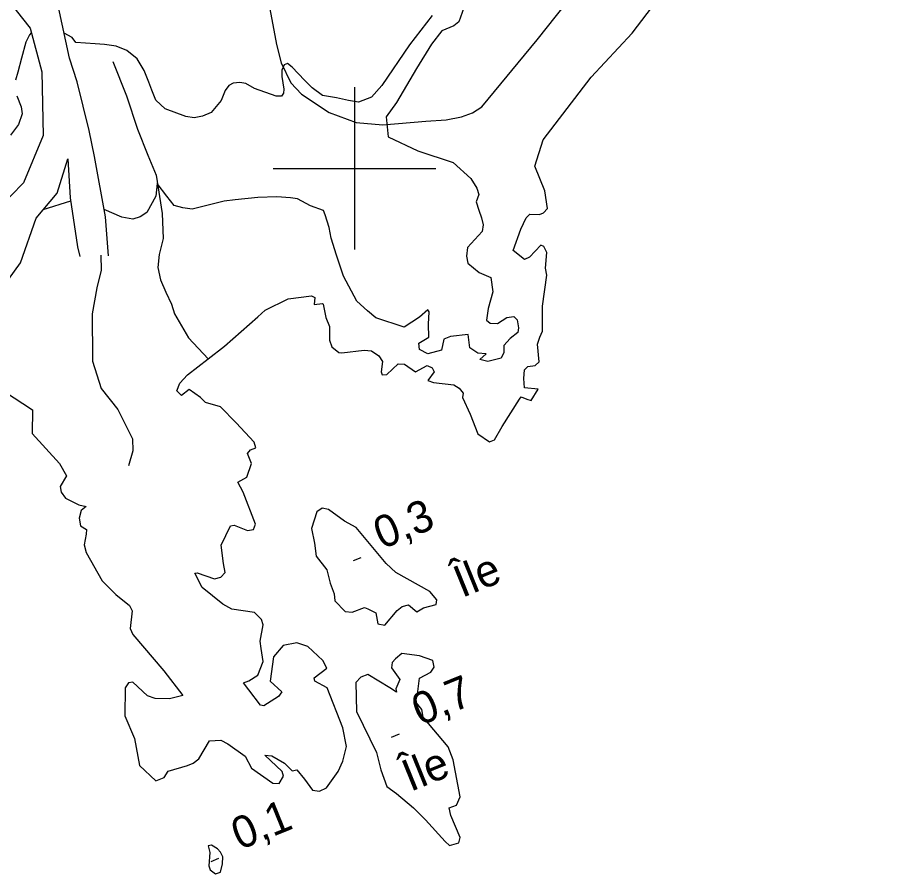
# Model space of a CAD drawing. Extents: x 362852 to 366875, y 5563573 to 5566479.
# Drawn here: x 364158.5 to 364264.7, y 5564513.1 to 5564618.6 of the extents above; entities that cross this region are included whole.
import ezdxf

# ---------------------------------------------------------------- set-up
doc = ezdxf.new("R2010")
doc.units = 0
for name, color, linetype in [('Niveau 19', 7, 'Continuous'), ('Niveau 2', 7, 'Continuous'), ('Niveau 22', 7, 'Continuous'), ('Niveau 3', 7, 'Continuous'), ('Niveau 4', 7, 'Continuous'), ('Niveau 61', 7, 'Continuous'), ('Niveau 8', 7, 'Continuous')]:
    doc.layers.add(name, color=color, linetype=linetype)

msp = doc.modelspace()

# ---------------------------------------------------------------- linework, layer by layer
at = {"layer": 'Niveau 19'}
for points in [[(364169.72, 5564589.21), (364169.33, 5564594.03), (364167.97, 5564601.49), (364167.31, 5564604.68), (364165.85, 5564610.69), (364164.9, 5564613.58), (364163.55, 5564619.86), (364161.81, 5564626.91), (364161.23, 5564629.47), (364160.11, 5564634.32), (364158.74, 5564642.61), (364159.15, 5564645.6), (364160.34, 5564648.71), (364161.9, 5564650.53)], [(364147.21, 5564644.74), (364150.62, 5564643.48), (364151.87, 5564642.3), (364152.86, 5564641.01), (364153.84, 5564637.74), (364154.46, 5564632.68), (364155.49, 5564626.22), (364155.76, 5564624.5), (364156.7, 5564621.95), (364158.32, 5564619.48), (364160.05, 5564617.28), (364161.5, 5564611.89), (364161.68, 5564604.04), (364159.25, 5564598.24), (364154.64, 5564593.55), (364150.98, 5564590.29), (364149.21, 5564588.13)], [(364153.5, 5564583.99), (364157.41, 5564586.33), (364158.85, 5564588.35), (364160.81, 5564593.89), (364163.37, 5564596.97), (364164.7, 5564601.2), (364164.98, 5564596.38), (364165.87, 5564590.33), (364166.19, 5564589.14)]]:
    msp.add_lwpolyline(points, dxfattribs=at)
at = {"layer": 'Niveau 2'}
for points in [[(364213.45, 5564619.8), (364212.84, 5564618.06), (364212.24, 5564617.56), (364210.74, 5564616.95), (364209.47, 5564615.31), (364207.64, 5564612.32), (364205.16, 5564608.13), (364203.89, 5564606.36), (364204.14, 5564603.91), (364207.78, 5564602.16), (364212.16, 5564600.72), (364214.34, 5564598.75), (364215.07, 5564597.55), (364215.32, 5564596.78), (364215, 5564595.9), (364215.3, 5564594.85), (364215.62, 5564593.92), (364215.83, 5564593.07), (364215.74, 5564592.23), (364213.93, 5564590.24), (364213.8, 5564589.19), (364213.96, 5564588.32), (364215.37, 5564587.16), (364216.8, 5564586.56), (364217.02, 5564584.78), (364216.48, 5564582.76), (364216.26, 5564581.3), (364216.72, 5564580.93), (364217.6, 5564580.91), (364218.74, 5564581.63), (364219.63, 5564581.74), (364220.04, 5564581.35), (364220.19, 5564580.35), (364220.12, 5564579.77), (364219.16, 5564579.06), (364218.4, 5564578.19), (364218.38, 5564577.31), (364218.04, 5564576.61), (364216.4, 5564576.19), (364215.42, 5564576.47), (364216.2, 5564577.16)], [(364209.58, 5564618.86), (364206.76, 5564615.22), (364203.38, 5564610.23), (364202.1, 5564608.78), (364200.48, 5564608.18), (364199.28, 5564608.37), (364197.78, 5564608.69), (364196.05, 5564608.98), (364194.78, 5564609.95), (364193.85, 5564610.87), (364192.32, 5564612.49), (364191.76, 5564612.94), (364191.33, 5564612.77), (364191.05, 5564612.09), (364191.04, 5564611.34), (364191.31, 5564609.77), (364191.27, 5564609.26), (364191.03, 5564608.91), (364190.36, 5564608.89), (364187.67, 5564609.84), (364186.61, 5564610.46), (364185.87, 5564610.59), (364185.04, 5564610.5), (364184.52, 5564610.23), (364184.09, 5564609.62), (364183.6, 5564608.36), (364182.33, 5564606.91), (364181.28, 5564606.42), (364180.24, 5564606.24), (364179.24, 5564606.39), (364176.68, 5564607.33), (364175.55, 5564608.43), (364175.05, 5564609.65), (364174.66, 5564610.61), (364174.08, 5564612.05), (364173.23, 5564613.51), (364171.95, 5564614.54), (364170.67, 5564615.07), (364169.21, 5564615.28), (364168.06, 5564615.37), (364165.69, 5564615.52), (364165.25, 5564616.15), (364164.23, 5564616.68)], [(364160.2, 5564616.71), (364159.96, 5564616.47), (364159.52, 5564615.55), (364159.01, 5564613.6), (364158.54, 5564611.85), (364158.26, 5564610.86)], [(364158.42, 5564608.94), (364158.96, 5564607.61), (364159.07, 5564606.72), (364158.61, 5564605.41), (364157.65, 5564604.09)], [(364216.2, 5564577.16), (364215.17, 5564577.24), (364214.21, 5564577.91), (364213.98, 5564579.55), (364211.84, 5564579.3), (364210.98, 5564578.95), (364210.72, 5564577.6), (364209.03, 5564577.16), (364208.01, 5564577.68), (364207.94, 5564578.46), (364209.14, 5564579.19), (364209.11, 5564580.8), (364209.18, 5564582.32), (364209.01, 5564582.57), (364208.01, 5564581.66), (364206.13, 5564580.45), (364202.63, 5564581.57), (364201.58, 5564582.45), (364200.28, 5564583.66), (364198.66, 5564586.73), (364197.8, 5564589.31), (364197.13, 5564591.4), (364196.9, 5564592.74), (364196.4, 5564594.27), (364196.18, 5564594.81), (364194.57, 5564595.4), (364192.99, 5564596.24), (364192.12, 5564596.38), (364190.45, 5564596.51), (364188.11, 5564596.42), (364185.3, 5564596.14), (364183.94, 5564595.96), (364180.03, 5564594.99), (364178.85, 5564595.13), (364177.79, 5564595.44), (364176.9, 5564596.57), (364175.72, 5564598.14), (364175.53, 5564596.57), (364174.41, 5564594.56), (364173.62, 5564594.05), (364172.69, 5564593.73), (364171.34, 5564593.99), (364169.16, 5564594.94)], [(364165.04, 5564595.97), (364161.63, 5564594.88)]]:
    msp.add_lwpolyline(points, dxfattribs=at)
at = {"layer": 'Niveau 22'}
for points in [[(364189.8, 5564623.51), (364189.75, 5564623.29), (364189.59, 5564619.68), (364190.39, 5564615.26), (364190.96, 5564613.02), (364192.14, 5564610.55), (364193.46, 5564609.13), (364196.88, 5564606.9), (364200.19, 5564605.64), (364203.47, 5564605.39), (364208.77, 5564605.81), (364211.28, 5564606), (364213.16, 5564606.35), (364214.52, 5564606.84), (364215.68, 5564607.61), (364222.51, 5564615.83), (364224.86, 5564618.86), (364226.56, 5564620.96)], [(364168.77, 5564589.3), (364168.82, 5564587.48), (364168.27, 5564585.29), (364167.69, 5564582.09), (364167.69, 5564580.1), (364167.72, 5564578.49), (364167.72, 5564576.27), (364168.8, 5564572.88), (364170.87, 5564570.28), (364172.68, 5564566.68), (364172.69, 5564565.21), (364172.15, 5564563.34)]]:
    msp.add_lwpolyline(points, dxfattribs=at)
at = {"layer": 'Niveau 3'}
for p, q in [((364199.86, 5564551.68), (364200.82, 5564552.07)), ((364204.57, 5564529.94), (364205.53, 5564530.33)), ((364182.35, 5564514.62), (364183.31, 5564515.01))]:
    msp.add_line(p, q, dxfattribs=at)
at = {"layer": 'Niveau 4'}
for points in [[(364220.93, 5564588.78), (364219.54, 5564589.9), (364220.47, 5564592.52), (364221.15, 5564593.92), (364221.59, 5564594.36), (364222.79, 5564594.34), (364223.27, 5564594.54), (364223.75, 5564595.05), (364223.43, 5564597.22), (364222.19, 5564600.27), (364223.24, 5564603.51), (364229.16, 5564611.23), (364234.19, 5564616.66), (364238.41, 5564622.25), (364242.72, 5564626.26), (364248.96, 5564631.18), (364255.09, 5564637.31), (364260.47, 5564641.75), (364266.7, 5564645.92)], [(364170.25, 5564613.19), (364171.91, 5564608.96), (364173.27, 5564604.82), (364174.56, 5564601.64), (364175.56, 5564599.16), (364176.3, 5564594.46), (364176.44, 5564591.38), (364175.93, 5564589.39), (364175.79, 5564587.79), (364176.09, 5564586.26), (364176.76, 5564584.75), (364177.45, 5564583.27), (364177.83, 5564582.1), (364179.54, 5564579.12), (364181.99, 5564576.54)], [(364188.08, 5564537.58), (364188.77, 5564539.23), (364188.49, 5564540.86), (364188.38, 5564541.75), (364188.74, 5564543.77), (364188.53, 5564544.43), (364187.69, 5564545.27), (364184.9, 5564545.69), (364183.78, 5564546.29), (364181.25, 5564548.37), (364180.35, 5564550.12), (364180.64, 5564550.18), (364182.76, 5564549.42), (364183.55, 5564549.62), (364184.06, 5564550.21), (364183.86, 5564551.31), (364183.57, 5564553.56), (364184.72, 5564555.96), (364185.19, 5564556.03), (364186.82, 5564555.39), (364187.58, 5564555.51), (364187.81, 5564556.17), (364186.28, 5564560.09), (364185.65, 5564561.33), (364186.76, 5564561.97), (364187.33, 5564563.64), (364186.83, 5564564.87), (364187.21, 5564565.33), (364187.85, 5564565.59), (364187.64, 5564566.26), (364185.42, 5564568.65), (364183.5, 5564570.61), (364181.65, 5564571.16), (364181.03, 5564571.78), (364179.63, 5564572.76), (364178.69, 5564572.01), (364178.14, 5564572.59), (364178.49, 5564573.55), (364179.45, 5564574.56), (364181.99, 5564576.54), (364184, 5564578.11), (364188.09, 5564581.71), (364189.01, 5564582.53), (364191.82, 5564583.92), (364194.72, 5564584.3), (364195.12, 5564584.09), (364195.03, 5564583.24), (364196.05, 5564583.35), (364196.14, 5564583.26), (364196.48, 5564581.65), (364196.94, 5564580.53), (364196.94, 5564578.85), (364197.21, 5564578.02), (364198.06, 5564577.31), (364198.45, 5564577.28), (364201.19, 5564577.59), (364202.09, 5564577.53), (364202.98, 5564576.89), (364203.44, 5564576.21), (364203.27, 5564574.95), (364203.42, 5564574.58), (364203.97, 5564574.61), (364205.36, 5564575.93), (364206.14, 5564575.88), (364207.51, 5564574.94), (364208.95, 5564575.72), (364209.57, 5564575.41), (364209.82, 5564574.95), (364209.01, 5564573.87), (364209.74, 5564573.61), (364212.23, 5564573.32), (364212.9, 5564572.91), (364213.4, 5564572.3), (364213.3, 5564571.76), (364214.26, 5564569.72), (364215.18, 5564567.29), (364216.63, 5564566.33), (364217.22, 5564566.57), (364218.18, 5564568.21), (364220.31, 5564571.57), (364220.51, 5564571.84), (364221.24, 5564571.58), (364221.75, 5564571.41), (364222.61, 5564572.82), (364220.93, 5564572.95), (364220.84, 5564574.1), (364220.95, 5564575.2), (364221.35, 5564575.61), (364222.24, 5564575.73), (364222.74, 5564576.18), (364222.55, 5564578.35), (364222.82, 5564579.21), (364223.14, 5564579.96), (364223.14, 5564583.02), (364223.7, 5564586.86), (364223.54, 5564587.73), (364223.69, 5564589.66), (364223.33, 5564590.39), (364222.96, 5564590.55), (364221.57, 5564589.05), (364220.93, 5564588.78)], [(364156.88, 5564572.5), (364160.36, 5564570.25), (364160.29, 5564567.35), (364163.68, 5564563.63), (364164.55, 5564562.11), (364163.77, 5564560.79), (364163.87, 5564560.09), (364164.41, 5564559.37), (364166.06, 5564558.55), (364166.95, 5564558.35), (364166.34, 5564557.86), (364166.11, 5564556.89), (364166.25, 5564555.95), (364166.99, 5564555.5), (364166.97, 5564554.93), (364166.69, 5564553.63), (364166.95, 5564552.68), (364168.93, 5564549.19), (364170.61, 5564547.51), (364172.3, 5564546.14), (364172.63, 5564545.47), (364172.39, 5564543.31), (364172.69, 5564542.56), (364176.51, 5564538.08), (364178.87, 5564535.06), (364177.23, 5564534.64), (364175.47, 5564534.67), (364174.51, 5564535.02), (364172.7, 5564536.71), (364172.18, 5564536.62), (364171.74, 5564536.01), (364171.71, 5564532.57), (364172.91, 5564529.76), (364173.51, 5564526.45), (364175.54, 5564524.54), (364176.55, 5564524.95), (364177.05, 5564525.72), (364179.44, 5564526.44), (364180.13, 5564526.73), (364180.85, 5564527.27), (364182.14, 5564529.48), (364183.54, 5564529.55), (364184.41, 5564529.1), (364186.52, 5564527.6), (364187.31, 5564526.11), (364189.94, 5564524.26), (364190.71, 5564524.2), (364191.27, 5564525.12), (364191.11, 5564525.67), (364188.97, 5564527.72), (364189.81, 5564527.63), (364191.37, 5564526.71), (364192.31, 5564525.79), (364192.89, 5564525.9), (364193.86, 5564524.74), (364194.84, 5564523.4), (364195.71, 5564523.26), (364196.55, 5564523.66), (364197.97, 5564525.67), (364198.57, 5564526.98), (364199.02, 5564528.78), (364198.58, 5564531.09), (364196.65, 5564535.98), (364195.12, 5564536.84), (364195.02, 5564537.24), (364196.59, 5564538.44), (364196.09, 5564539.36), (364194.26, 5564541.1), (364192.89, 5564541.54), (364191.21, 5564541.23), (364190.04, 5564539.81), (364189.62, 5564536.84), (364191.05, 5564535.49), (364190.64, 5564534.95), (364188.82, 5564533.77), (364188.41, 5564533.85), (364187, 5564535.77), (364186.34, 5564536.62), (364186.99, 5564536.88), (364188.08, 5564537.58)], [(364197.59, 5564546.7), (364198.87, 5564545.42), (364199.71, 5564545.33), (364201.23, 5564545.89), (364201.66, 5564545.75), (364202.61, 5564545.26), (364202.86, 5564543.87), (364203.73, 5564543.73), (364205.25, 5564545.53), (364205.85, 5564546.03), (364206.65, 5564546.23), (364207.69, 5564545.35), (364208.48, 5564545.86), (364210.07, 5564546.26), (364210.14, 5564546.85), (364209.29, 5564547.87), (364205.09, 5564550.21), (364203.89, 5564551.33), (364200.22, 5564555.75), (364198.77, 5564556.53), (364196.81, 5564557.98), (364196, 5564558.14), (364195.37, 5564557.7), (364194.71, 5564555.62), (364195.07, 5564553.83), (364195.28, 5564552.24), (364196.6, 5564550.53), (364197.01, 5564548.9), (364197.48, 5564547.59), (364197.59, 5564546.7)], [(364204.57, 5564538.46), (364205.59, 5564537.01), (364205.11, 5564535.88), (364205.16, 5564535.47), (364204.37, 5564536.02), (364201.65, 5564537.65), (364200.8, 5564537.3), (364200.18, 5564536.67), (364200.26, 5564533.09), (364202.69, 5564528.04), (364203.25, 5564525.9), (364203.97, 5564523.83), (364205.19, 5564522.96), (364207.28, 5564521.2), (364208.75, 5564519.74), (364211.15, 5564517.05), (364211.71, 5564516.59), (364212.83, 5564516.92), (364213.01, 5564517.56), (364211.85, 5564520.26), (364211.64, 5564521.23), (364212.57, 5564521.55), (364213.03, 5564522.55), (364212.17, 5564527.12), (364211.52, 5564528.72), (364208.47, 5564532.4), (364208.28, 5564533.32), (364207.48, 5564534.36), (364207.76, 5564535.22), (364208.01, 5564537.19), (364209.39, 5564537.94), (364209.83, 5564538.56), (364209.63, 5564539.35), (364208.02, 5564539.94), (364205.84, 5564540.23), (364205.04, 5564539.59), (364204.62, 5564539.11), (364204.57, 5564538.46)], [(364182.18, 5564515.73), (364182.05, 5564514.06), (364182.24, 5564513.58), (364182.88, 5564513.09), (364183.49, 5564513.27), (364183.75, 5564514.32), (364183.77, 5564515.19), (364183.48, 5564515.76), (364183.12, 5564516.18), (364182.38, 5564516.62), (364181.98, 5564516.52), (364182.18, 5564515.73)]]:
    msp.add_lwpolyline(points, dxfattribs=at)
at = {"layer": 'Niveau 61'}
for p, q in [((364200, 5564610), (364200, 5564590)), ((364190, 5564600), (364210, 5564600))]:
    msp.add_line(p, q, dxfattribs=at)

# ---------------------------------------------------------------- texts
at = {"layer": 'Niveau 3'}
for s, p in [('0,3  ', (364203.37, 5564553.04)), ('0,7  ', (364208.08, 5564531.3)), ('0,1  ', (364185.86, 5564515.98))]:
    msp.add_text(s, height=3.93, rotation=22.09, dxfattribs=at).set_placement(p)
at = {"layer": 'Niveau 8'}
for p in [(364213.23, 5564547.06), (364206.88, 5564523.16)]:
    msp.add_text('Île', height=3.93, rotation=22.09, dxfattribs=at).set_placement(p)

doc.saveas('drawing.dxf')
